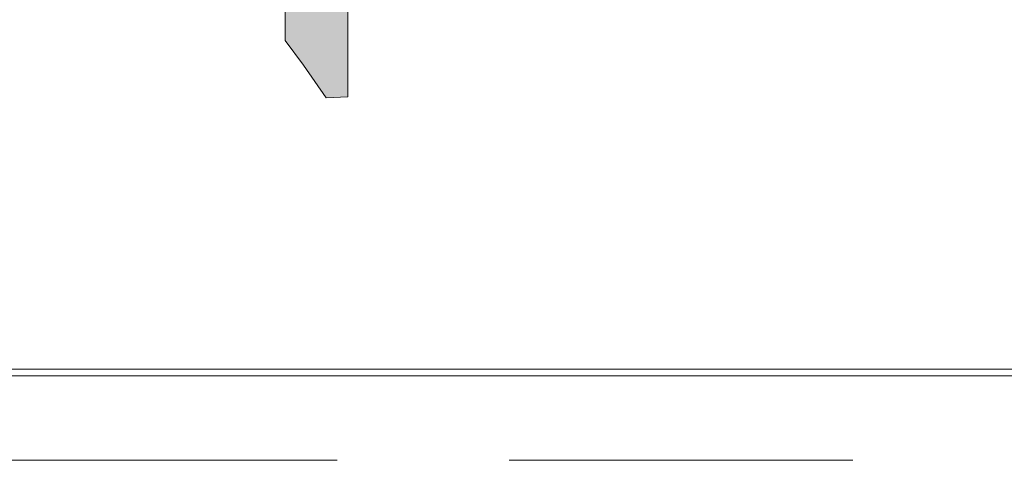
# Model space of a CAD drawing. Header units: millimetres. Extents: x 567 to 934, y -1 to 364.
# Tile 669 of 1056: x 799.059 to 799.968, y 90.159 to 90.565. Entities that reach past the tile are written whole.
import ezdxf

# ---------------------------------------------------------------- set-up
doc = ezdxf.new("R2010")
doc.units = ezdxf.units.MM
doc.header["$MEASUREMENT"] = 0
doc.linetypes.add('HIDDEN2', pattern=[0.47625, 0.3175, -0.15875])
for name, color, linetype, lineweight in [('A-ANNO-SYMB', 7, 'Continuous', 9), ('A-WALL', 7, 'Continuous', 25), ('AF-Registro', 253, 'Continuous', 18), ('DI-Detalhes', 1, 'HIDDEN2', 9)]:
    doc.layers.add(name, color=color, linetype=linetype, lineweight=lineweight)

msp = doc.modelspace()

# ---------------------------------------------------------------- hatches: boundary and pattern name
at = {"layer": 'AF-Registro', "linetype": 'Continuous'}
msp.add_hatch(color=254, dxfattribs=at).paths.add_polyline_path([(799.30398, 90.54623), (799.34181, 90.49314), (799.36198, 90.49402), (799.36198, 90.60057), (799.34181, 90.64267), (799.36198, 90.68478), (799.36198, 90.79132), (799.34181, 90.79221), (799.30398, 90.73911)])

# ---------------------------------------------------------------- linework, layer by layer
at = {"layer": 'A-ANNO-SYMB', "color": 8, "linetype": 'Continuous', "lineweight": 5}
msp.add_line((796.10142, 90.23663), (800.26257, 90.23663), dxfattribs=at)
at = {"layer": 'A-WALL', "color": 8, "lineweight": 5}
msp.add_line((798.04099, 90.24267), (800.37099, 90.24267), dxfattribs=at)
at = {"layer": 'AF-Registro'}
for p, q in [((799.36198, 90.51823), (799.36198, 90.59118)), ((799.30398, 90.57839), (799.30398, 90.55961)), ((799.30398, 90.55961), (799.30398, 90.55618)), ((799.30398, 90.55618), (799.30398, 90.55426)), ((799.30398, 90.55426), (799.30398, 90.54623)), ((799.30398, 90.54623), (799.32105, 90.52336)), ((799.32105, 90.52336), (799.34181, 90.49314)), ((799.36198, 90.51388), (799.36198, 90.51823)), ((799.36198, 90.51013), (799.36198, 90.51388)), ((799.36198, 90.50722), (799.36198, 90.51013)), ((799.36198, 90.50529), (799.36198, 90.50722)), ((799.36198, 90.49402), (799.36198, 90.50529)), ((799.34181, 90.49314), (799.36198, 90.49402))]:
    msp.add_line(p, q, dxfattribs=at)
at = {"layer": 'DI-Detalhes'}
msp.add_lwpolyline([(795.61999, 94.66221), (800.78094, 94.66221), (800.78094, 90.15861), (795.61999, 90.15861), (795.61999, 94.66221)], dxfattribs=at)

doc.saveas('drawing.dxf')
